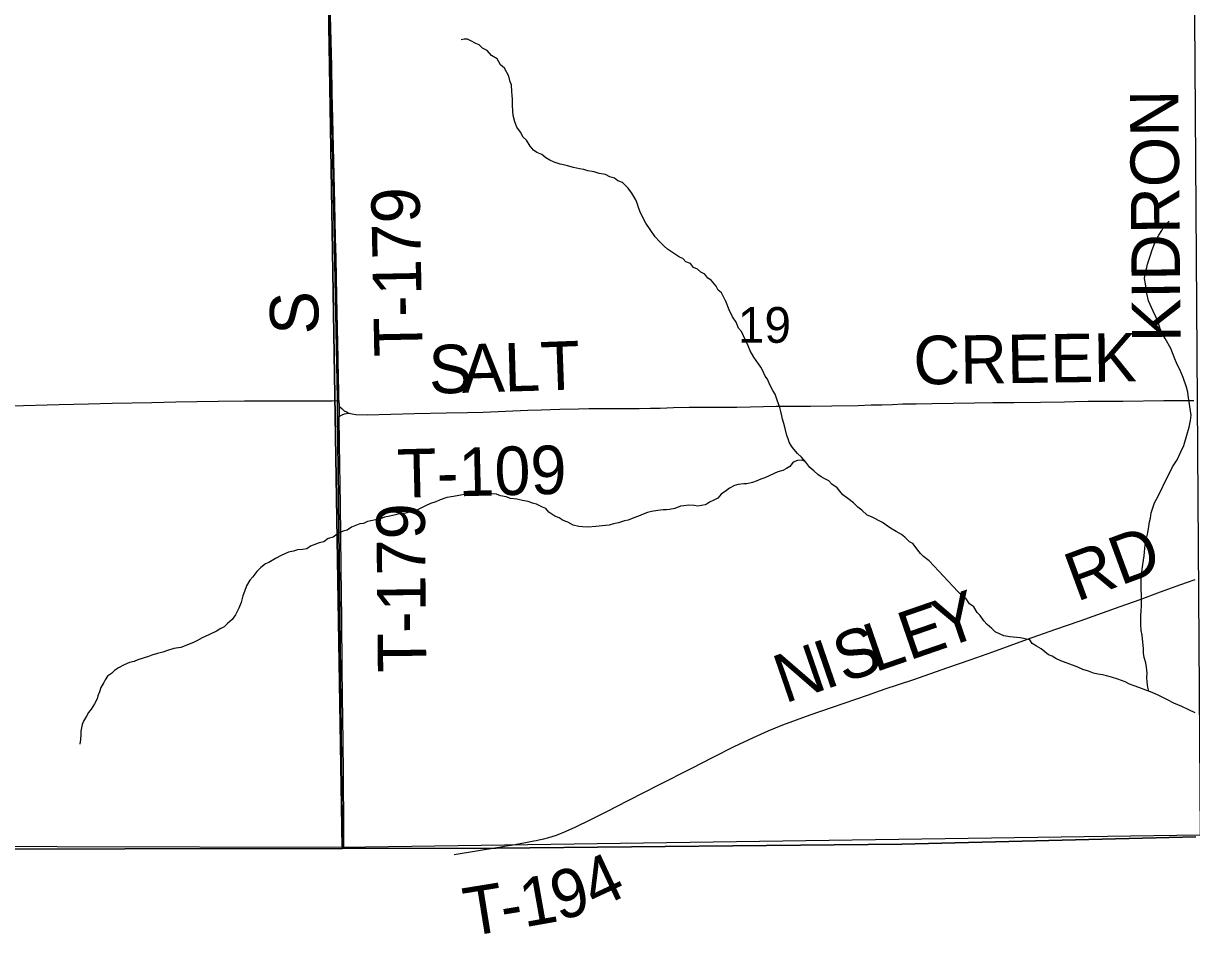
# Model space of a CAD drawing. Extents: x 1985906 to 2360102, y 891258 to 1222054.
# Drawn here: x 2170439 to 2177669, y 971935 to 977663 of the extents above; entities that cross this region are included whole.
import ezdxf

# ---------------------------------------------------------------- set-up
doc = ezdxf.new("R2010")
doc.units = 0
for name, color, linetype in [('GM_X_Adjacent_County', 7, 'Continuous'), ('GM_X_County', 7, 'Continuous'), ('GM_X_County_Road', 7, 'Continuous'), ('GM_X_County_Road_Text', 7, 'Continuous'), ('GM_X_Minor_River', 7, 'Continuous'), ('GM_X_Section', 7, 'Continuous'), ('GM_X_Section_Text', 7, 'Continuous'), ('GM_X_Township', 7, 'Continuous'), ('GM_X_Township_Road', 7, 'Continuous'), ('GM_X_Township_Road_Text', 7, 'Continuous')]:
    doc.layers.add(name, color=color, linetype=linetype)

msp = doc.modelspace()

# ---------------------------------------------------------------- linework, layer by layer
at = {"layer": 'GM_X_Adjacent_County'}
msp.add_lwpolyline([(2128345.4, 971943.5), (2133617.1, 971934.7), (2136227.2, 971953.1), (2136847.4, 971959.2), (2141289.9, 972067), (2141722.5, 972085.5), (2145722.1, 972190.7), (2151049.8, 972337.9), (2154378.5, 972428.6), (2154662, 972434.4), (2157787.2, 972497.8), (2161682.5, 972546.6), (2167076.9, 972563.1), (2169717.9, 972555.4), (2172413.7, 972560.3), (2173364.4, 972562.8), (2175875.3, 972587.6), (2177694.5, 972632.7)], dxfattribs=at)
at = {"layer": 'GM_X_County'}
msp.add_lwpolyline([(2177694.5, 972632.7), (2175875.3, 972587.6), (2173364.4, 972562.8), (2172413.7, 972560.3), (2169717.9, 972555.4), (2167076.9, 972563.1), (2161682.5, 972546.6), (2157787.2, 972497.8), (2154662, 972434.4), (2154378.5, 972428.6), (2151049.8, 972337.9), (2145722.1, 972190.7), (2141722.5, 972085.5), (2141289.9, 972067), (2136847.4, 971959.2), (2136227.2, 971953.1), (2133617.1, 971934.7), (2128345.4, 971943.5)], dxfattribs=at)
at = {"layer": 'GM_X_County_Road'}
for points in [[(2169748, 975286.5), (2169759.1, 975286.7), (2170021.5, 975291.3), (2170365.9, 975297.9), (2170661, 975305.8), (2170841.4, 975310.8), (2170988.9, 975314.7), (2171234.6, 975319.2), (2171382.2, 975322), (2171513.4, 975324.4), (2171644.6, 975327), (2171808.5, 975328.6), (2171981.7, 975328.6), (2172234.8, 975329.4), (2172349.4, 975328.8), (2172392.1, 975329.7)], [(2172392.1, 975329.7), (2172392.9, 975294.6)], [(2172392.9, 975294.6), (2172394.4, 975231.4)]]:
    msp.add_lwpolyline(points, dxfattribs=at)
at = {"layer": 'GM_X_Minor_River'}
for points in [[(2174537.8, 976187.8), (2174519.7, 976207.8), (2174499.6, 976217.7), (2174461.5, 976241.6), (2174425.3, 976267.5), (2174405.2, 976285.5), (2174375.1, 976313.4), (2174348.9, 976343.4), (2174318.6, 976387.4), (2174290.4, 976427.4), (2174272.1, 976461.4), (2174253.9, 976501.4), (2174245.7, 976523.5), (2174239.6, 976545.5), (2174229.4, 976571.5), (2174205.1, 976613.6), (2174181, 976643.6), (2174146.7, 976679.5), (2174118.7, 976689.4), (2174096.6, 976705.3), (2174068.6, 976713.2), (2174042.5, 976729.1), (2174002.5, 976734.9), (2173970.5, 976744.8), (2173932.5, 976750.6), (2173908.4, 976758.5), (2173880.4, 976762.4), (2173844.4, 976772.2), (2173806.4, 976782.1), (2173782.4, 976788), (2173760.4, 976791.9), (2173724.3, 976803.7), (2173696.2, 976817.6), (2173672.2, 976831.5), (2173648.1, 976851.5), (2173616, 976863.3), (2173595.9, 976879.3), (2173575.8, 976903.3), (2173553.5, 976941.3), (2173531.4, 976959.2), (2173515.2, 976989.3), (2173493, 977021.3), (2173480.8, 977053.3), (2173470.5, 977093.4), (2173468.4, 977119.5), (2173466.1, 977157.6), (2173465.9, 977191.8), (2173463.7, 977219.8), (2173461.5, 977239.9), (2173459.2, 977282), (2173451.1, 977302.1), (2173442.9, 977336.2), (2173416.5, 977386.2), (2173392.4, 977406.1), (2173370.2, 977444.2), (2173336.1, 977464), (2173309.9, 977496), (2173279.8, 977509.9), (2173259.7, 977529.9), (2173239.7, 977537.8), (2173207.6, 977555.7), (2173187.5, 977565.6), (2173167.5, 977565.5), (2173147.6, 977561.4)], [(2177404, 973532.5), (2177397.1, 973557.9), (2177392.8, 973587.9), (2177392.5, 973617.9), (2177394.2, 973644), (2177389.9, 973682), (2177385.6, 973708), (2177375.2, 973742), (2177371, 973768), (2177370.7, 973796), (2177366.3, 973836.1), (2177361.8, 973880.1), (2177357.5, 973908.1), (2177355.1, 973946.2), (2177354.9, 973970.2), (2177354.6, 974000.2), (2177356.3, 974028.3), (2177358, 974060.4), (2177356.3, 974228.6), (2177359.9, 974268.7), (2177365.5, 974302.8), (2177371.1, 974342.9), (2177374.9, 974369), (2177376.6, 974395.1), (2177382.2, 974435.2), (2177387.8, 974471.3), (2177397.4, 974511.5), (2177405, 974551.6), (2177408.7, 974579.7), (2177414.5, 974603.8), (2177418.2, 974635.9), (2177439.5, 974698.2), (2177463.1, 974742.5), (2177519.9, 974859.2), (2177533.7, 974885.3), (2177551.3, 974919.5), (2177578.9, 974963.9), (2177602.4, 975012.2), (2177620, 975052.4), (2177639.4, 975116.7), (2177652.9, 975164.9), (2177662.5, 975207), (2177666.1, 975239.1), (2177661.9, 975267.2), (2177657.6, 975293.2), (2177653.3, 975323.2), (2177649, 975347.2), (2177644.7, 975381.2), (2177636.4, 975413.2), (2177615.7, 975473.1), (2177595.2, 975523), (2177578.9, 975552.9), (2177564.6, 975588.8), (2177539.9, 975652.7), (2177505.3, 975714.5), (2177489, 975740.4), (2177474.6, 975774.3), (2177464.3, 975808.3), (2177447.9, 975848.2), (2177431.5, 975884.1), (2177402.9, 975947.9), (2177392.4, 975991.9), (2177383.8, 976051.9), (2177377.5, 976085.9), (2177381.2, 976114), (2177390.8, 976152.2), (2177396.6, 976174.3), (2177412.1, 976222.5), (2177425.7, 976262.7), (2177439.3, 976298.9), (2177451, 976327), (2177466.8, 976353.2), (2177484.5, 976381.4), (2177494.3, 976403.5), (2177529.9, 976439.9)], [(2174783.8, 975948.9), (2174783.2, 975950.2), (2174758.9, 975996.3), (2174738.8, 976012.2), (2174726.6, 976038.3), (2174696.4, 976074.2), (2174674.4, 976086.2), (2174656.2, 976112.2), (2174632.1, 976124.1), (2174610, 976142), (2174586, 976153.9), (2174567.8, 976177.9), (2174537.8, 976187.8)], [(2176045.6, 974338.6), (2176037.2, 974345.2), (2176009.1, 974365.1), (2175991, 974385.1), (2175974.9, 974405.1), (2175958.7, 974427.1), (2175942.6, 974447), (2175922.6, 974457), (2175894.4, 974484.9), (2175874.3, 974502.9), (2175840.2, 974520.8), (2175816.1, 974534.7), (2175794, 974548.6), (2175755.9, 974576.5), (2175687.7, 974610.3), (2175661.7, 974622.2), (2175627.5, 974652.1), (2175603.4, 974672), (2175577.2, 974698), (2175541.1, 974723.9), (2175510.9, 974747.8), (2175490.8, 974769.8), (2175474.7, 974789.8), (2175442.5, 974813.7), (2175424.4, 974833.7), (2175402.4, 974843.6), (2175376.3, 974859.5), (2175356.2, 974873.4), (2175330.1, 974895.4), (2175306, 974917.3), (2175281.8, 974949.3), (2175253.6, 974979.3), (2175229.4, 975003.2), (2175207.3, 975029.2), (2175193.1, 975049.2), (2175179, 975073.2), (2175172.9, 975093.3), (2175164.7, 975113.3), (2175154.4, 975157.4), (2175146.2, 975187.4), (2175138, 975215.5), (2175131.9, 975235.5), (2175127.7, 975263.6), (2175119.5, 975287.7), (2175103.2, 975331.7), (2175091, 975369.8), (2175076.8, 975391.8), (2175058.6, 975427.8), (2175044.4, 975461.9), (2175030.2, 975481.9), (2175016, 975513.9), (2175001.9, 975535.9), (2174959.5, 975597.9), (2174937.2, 975637.9), (2174925.1, 975668), (2174908.8, 975704), (2174882.5, 975758.1), (2174864.3, 975778.1), (2174850.1, 975814.1), (2174827.9, 975848.1), (2174807.6, 975892.2), (2174783.8, 975948.9)], [(2175276.9, 974954.4), (2175255.7, 974961.2), (2175229.7, 974959.1), (2175203.8, 974948.9), (2175182, 974922.7), (2175162.2, 974910.5), (2175138.3, 974898.4), (2175108.4, 974890.2), (2175084.5, 974880), (2175028.7, 974851.6), (2175002.8, 974843.5), (2174974.9, 974831.3), (2174951, 974823.1), (2174917.1, 974814.9), (2174897.1, 974814.8), (2174863.2, 974810.6), (2174839.3, 974804.5), (2174809.4, 974788.2), (2174789.5, 974774.1), (2174757.7, 974751.8), (2174735.9, 974727.6), (2174712, 974713.5), (2174686.2, 974701.3), (2174670.4, 974692.1)], [(2174670.4, 974692.1), (2174658.3, 974685.1), (2174636.3, 974680.9), (2174612.4, 974676.8), (2174590.4, 974680.7), (2174556.4, 974682.5), (2174526.5, 974678.3), (2174506.5, 974676.2), (2174470.7, 974662), (2174438.7, 974655.8), (2174418.8, 974653.7), (2174398.8, 974653.6), (2174364.9, 974649.4), (2174326.9, 974645.2), (2174301, 974637), (2174275.1, 974626.8), (2174245.2, 974614.6), (2174217.3, 974604.4), (2174181.5, 974590.2), (2174159.5, 974586.1), (2174121.7, 974573.8), (2174091.7, 974567.6), (2174063.8, 974559.5), (2174041.9, 974557.3), (2173982, 974551), (2173934.1, 974546.7), (2173900.1, 974548.5), (2173876.1, 974550.4), (2173842.1, 974560.3), (2173808, 974578.2), (2173779.9, 974588), (2173755.8, 974606), (2173727.8, 974615.9), (2173691.7, 974639.8), (2173671.5, 974661.7), (2173651.5, 974671.7), (2173615.4, 974689.5), (2173589.4, 974695.4), (2173563.3, 974705.3), (2173527.3, 974711.2), (2173493.3, 974721), (2173453.3, 974724.8), (2173427.3, 974734.7), (2173391.3, 974740.5), (2173367.2, 974750.4), (2173341.2, 974754.3), (2173303.2, 974756.1), (2173261.3, 974753.9), (2173225.3, 974753.7), (2173181.4, 974751.4), (2173133.5, 974743.2), (2173101.6, 974737), (2173059.7, 974730.7), (2173017.8, 974716.5), (2172991.9, 974704.3), (2172958.1, 974694), (2172928.2, 974679.8), (2172882.4, 974657.5), (2172858.5, 974645.4), (2172826.6, 974639.2), (2172804.7, 974633), (2172766.7, 974628.8), (2172734.8, 974620.6), (2172706.9, 974614.4), (2172673, 974608.2), (2172649.1, 974598.1), (2172569.3, 974581.6), (2172543.4, 974569.4), (2172521.4, 974567.3), (2172469.6, 974546.9), (2172443.8, 974528.7), (2172417.9, 974522.6), (2172390, 974510.4), (2172356.2, 974486.1), (2172324.3, 974477.9), (2172298.5, 974455.7), (2172270.5, 974449.5), (2172216.7, 974429.2), (2172192.9, 974413)], [(2172192.9, 974413), (2172166.9, 974408.8), (2172135, 974406.7), (2172111.1, 974398.5), (2172079.1, 974392.3), (2172035.3, 974372), (2171999.5, 974353.8), (2171957.7, 974329.4), (2171937.8, 974321.3), (2171908, 974297.1), (2171884.2, 974272.8), (2171858.5, 974240.6), (2171840.6, 974220.4), (2171820.9, 974184.2), (2171807.2, 974150), (2171797.4, 974121.8), (2171787.7, 974081.7), (2171771.9, 974045.4), (2171752.3, 974005.2), (2171730.5, 973977), (2171702.7, 973950.7), (2171680.9, 973930.5), (2171660.9, 973920.4), (2171635.1, 973904.2), (2171587.3, 973881.9), (2171545.5, 973863.6), (2171511.6, 973845.3), (2171491.8, 973833.2), (2171414, 973802.7), (2171370.1, 973796.4), (2171330.3, 973784.2), (2171302.4, 973774), (2171268.5, 973765.8), (2171234.6, 973755.5), (2171212.7, 973747.4), (2171180.8, 973737.2), (2171146.9, 973727), (2171125, 973716.8), (2171095.1, 973710.7), (2171063.2, 973696.4), (2171027.4, 973678.2), (2171003.5, 973660), (2170983.7, 973641.8), (2170959.8, 973625.6), (2170945.5, 973602.5)], [(2176544.1, 973868.2), (2176506.1, 973876), (2176484, 973885.9), (2176453.9, 973899.8), (2176431.8, 973919.8), (2176403.7, 973945.7), (2176383.5, 973967.7), (2176361.3, 974001.7), (2176341.2, 974019.7), (2176321, 974053.7), (2176294.9, 974073.6), (2176272.7, 974103.6), (2176252.6, 974117.5), (2176222.4, 974149.5), (2176045.6, 974338.6)], [(2177690.9, 973398.3), (2177650.6, 973418), (2177608.4, 973437.6), (2177558.2, 973459.2), (2177520, 973478.9), (2177495.8, 973492.7), (2177457.6, 973510.4), (2177415.4, 973528), (2177385.3, 973539.8), (2177359.2, 973549.5), (2177319, 973563.2), (2177284.9, 973576.9), (2177256.7, 973590.7), (2177212.6, 973606.3), (2177172.4, 973619.9), (2177142.3, 973627.7), (2177118.2, 973633.5), (2177088.2, 973639.2), (2177062.1, 973645), (2177030, 973656.7), (2176995.9, 973666.4), (2176963.7, 973682.2), (2176931.5, 973693.9), (2176859.2, 973721.3), (2176829.1, 973735), (2176804.9, 973748.8), (2176782.8, 973758.6), (2176760.6, 973776.4), (2176738.5, 973794.3), (2176708.3, 973812), (2176682.1, 973827.8), (2176667.9, 973849.7), (2176607.1, 973862.3), (2176544.1, 973868.2)], [(2170945.5, 973602.5), (2170936.1, 973587.4), (2170918.3, 973555.2), (2170910.5, 973529), (2170900.7, 973504.9), (2170894.9, 973484.8), (2170879.1, 973454.6), (2170859.4, 973422.4), (2170841.5, 973400.2), (2170829.7, 973378), (2170811.9, 973347.8), (2170802.1, 973327.7), (2170798.2, 973305.6), (2170794.4, 973285.5), (2170794.5, 973265.5), (2170792.8, 973233.3), (2170789, 973205.2)]]:
    msp.add_lwpolyline(points, dxfattribs=at)
at = {"layer": 'GM_X_Section'}
for points in [[(2172325.4, 978031.7), (2172324.4, 977907.6), (2172411.1, 972565.3), (2167117.8, 972578.4), (2167129.2, 977910.1)], [(2177684.9, 978001.6), (2177721.3, 972643.1), (2172411.1, 972565.3), (2172324.4, 977907.6)]]:
    msp.add_lwpolyline(points, close=True, dxfattribs=at)
at = {"layer": 'GM_X_Township'}
for points in [[(2156648.5, 993789.2), (2164159.2, 993883.8), (2165196.4, 993888.2), (2166552.4, 993914.1), (2166862.9, 993905.7), (2169506.3, 993945.3), (2172149.7, 993984.9), (2172154.7, 991965.8), (2172160.3, 990929.8), (2172244.4, 985925.1), (2172245.5, 985857.7), (2172282.9, 983305.3), (2172310.4, 981461), (2172320.8, 979010.9), (2172323.6, 978044.6), (2172328, 978009.2), (2172332.4, 977973.9), (2172383.7, 975340.9), (2172383.7, 975256.1), (2172413.7, 972560.3), (2169717.9, 972555.4), (2167076.9, 972563.1), (2161682.5, 972546.6)], [(2177694.5, 972632.7), (2175875.3, 972587.6), (2173364.4, 972562.8), (2172413.7, 972560.3), (2172383.7, 975256.1), (2172383.7, 975340.9), (2172332.4, 977973.9), (2172328, 978009.2), (2172323.6, 978044.6), (2172320.8, 979010.9), (2172310.4, 981461), (2172282.9, 983305.3), (2172245.5, 985857.7), (2172244.4, 985925.1), (2172160.3, 990929.8), (2172154.7, 991965.8), (2172149.7, 993984.9), (2174813.9, 994019.4), (2177799.9, 994032)]]:
    msp.add_lwpolyline(points, dxfattribs=at)
at = {"layer": 'GM_X_Township_Road'}
for points in [[(2172392.1, 975329.7), (2172391.7, 975403.1), (2172389.9, 975461.3), (2172386.5, 975589.4), (2172382.7, 975779), (2172380.9, 975873.5), (2172379.1, 975975.5), (2172374.2, 976210.6), (2172371.7, 976335.7), (2172366.5, 976546.5), (2172362.1, 976727), (2172360, 976810.3), (2172353.6, 977072.3), (2172350.9, 977230.6), (2172347.3, 977398.9), (2172340.7, 977708.9), (2172335.2, 977976.6)], [(2172453.7, 975253.3), (2172474.2, 975248.1), (2172497.2, 975245), (2172567.2, 975242.5), (2172859.4, 975249.4), (2173055.7, 975253.9), (2173186.8, 975257), (2173284.9, 975259.4), (2173561, 975270.1), (2173644, 975272.5), (2173759.3, 975276.8), (2173874, 975279.3), (2173939.3, 975280.5), (2174085.2, 975281.1), (2174183.1, 975281.7), (2174250, 975281.6), (2174320.7, 975282.9), (2174380.5, 975283.3), (2174462.3, 975286.7), (2174559.8, 975289), (2174659.1, 975288.4), (2174745.7, 975288.9), (2174855.1, 975290.4), (2174938.4, 975290.7), (2175099.2, 975294.6), (2175131.5, 975294.9), (2175181.9, 975296.2), (2175311.1, 975295.7), (2175441.9, 975297.5), (2175605.1, 975300.4), (2175686.5, 975303.4), (2175751.3, 975304.8), (2175818.3, 975306), (2175882.7, 975309.2), (2175964.5, 975310.1), (2176062.7, 975311.6), (2176193.8, 975313.5), (2176324.7, 975315.9), (2176439.4, 975318.3), (2176570.3, 975319.1), (2176734.1, 975321.3), (2176881.5, 975322.9), (2176947, 975324), (2177028.8, 975326), (2177242.7, 975326.6), (2177496.1, 975329.6), (2177568.4, 975330.8), (2177633.9, 975330.3), (2177682.8, 975330.9)], [(2172392.9, 975294.6), (2172396.8, 975291.3), (2172409.7, 975280.3), (2172424.9, 975267.3), (2172438.9, 975259.6), (2172450.1, 975254.8), (2172453.7, 975253.3)], [(2172394.4, 975231.4), (2172411.8, 975241.7), (2172426.1, 975247.7), (2172453.7, 975253.3)], [(2172422.5, 972569.8), (2172423.2, 972679), (2172420.7, 973024.2), (2172418, 973221.4), (2172414, 973499.8), (2172412.6, 973680.5), (2172410.5, 973976.4), (2172405.9, 974295.1), (2172403.6, 974495.4), (2172400.8, 974684.7), (2172396.4, 975061), (2172394.4, 975231.4)], [(2173105.9, 972523.9), (2173380.7, 972568.7), (2173395.2, 972571.3), (2173427.1, 972576.4), (2173458.8, 972581.4), (2173545.8, 972597.3), (2173598, 972606.6), (2173613.1, 972610.4), (2173628.6, 972613.7), (2173660.3, 972619.8), (2173691.7, 972627.8), (2173738.2, 972642.9), (2173799.1, 972666.7), (2173858.8, 972693.6), (2173946.7, 972737.5), (2174049.1, 972789.9), (2174180.9, 972856.8), (2174283.3, 972908.9), (2174371, 972953.4), (2174575.4, 973057.1), (2174706.9, 973124.1), (2174838.9, 973190.6), (2174957.5, 973246.9), (2175047.6, 973287), (2175138.8, 973324), (2175308.2, 973386.1), (2175447.4, 973434.6), (2175663.8, 973508.9), (2175772, 973546.6), (2175943.2, 973602.6), (2176159.3, 973679.3), (2176299, 973727.2), (2176438.3, 973776.1), (2176654.2, 973855), (2176823, 973913.7), (2176980, 973968.1), (2177227.6, 974055.9), (2177351, 974100.8), (2177458.8, 974140.4), (2177566.4, 974179.9), (2177643.3, 974207.4), (2177689.8, 974223)]]:
    msp.add_lwpolyline(points, dxfattribs=at)

# ---------------------------------------------------------------- texts
at = {"layer": 'GM_X_County_Road_Text'}
msp.add_text('KIDRON', height=300, rotation=90.52851, dxfattribs=at).set_placement((2177600.8, 975692.5))
at = {"layer": 'GM_X_Section_Text'}
msp.add_text('19', height=221, rotation=0.00001, dxfattribs=at).set_placement((2174861, 975687.5))
at = {"layer": 'GM_X_Township_Road_Text'}
for s, rotation, p in [('T-179', 91.12275, (2172911, 975604.6)), ('S', 91.21094, (2172268.1, 975741.5)), ('S', 1.6323, (2172951.5, 975371.9)), ('A', 1.63399, (2173153.8, 975377.6)), ('L', 1.63926, (2173417.7, 975385.2)), ('T', 2.10258, (2173644.7, 975391.7)), ('CREEK', 0.83747, (2175948.9, 975429)), ('T-109', 1.40485, (2172756, 974728.8)), ('T-179', 90.55698, (2172933.1, 973648.6)), ('RD', 20.27029, (2176957.4, 974084.5)), ('Y', 18.96771, (2176132.2, 973794.6)), ('E', 19.03399, (2175920.2, 973721.5)), ('L', 19.03804, (2175708.1, 973648.3)), ('S', 19.03909, (2175516.8, 973582.2)), ('N', 19.03801, (2175150.7, 973455.9)), ('I', 19.03477, (2175400.3, 973542)), ('4', 25.03116, (2173980.3, 972179.8)), ('9', 15.57797, (2173751.7, 972111.4)), ('1', 10.08399, (2173539.2, 972072.1)), ('T', 9.15866, (2173190.9, 972015.5)), ('-', 9.32795, (2173413.4, 972051.4))]:
    msp.add_text(s, height=300, rotation=rotation, dxfattribs=at).set_placement(p)

doc.saveas('drawing.dxf')
